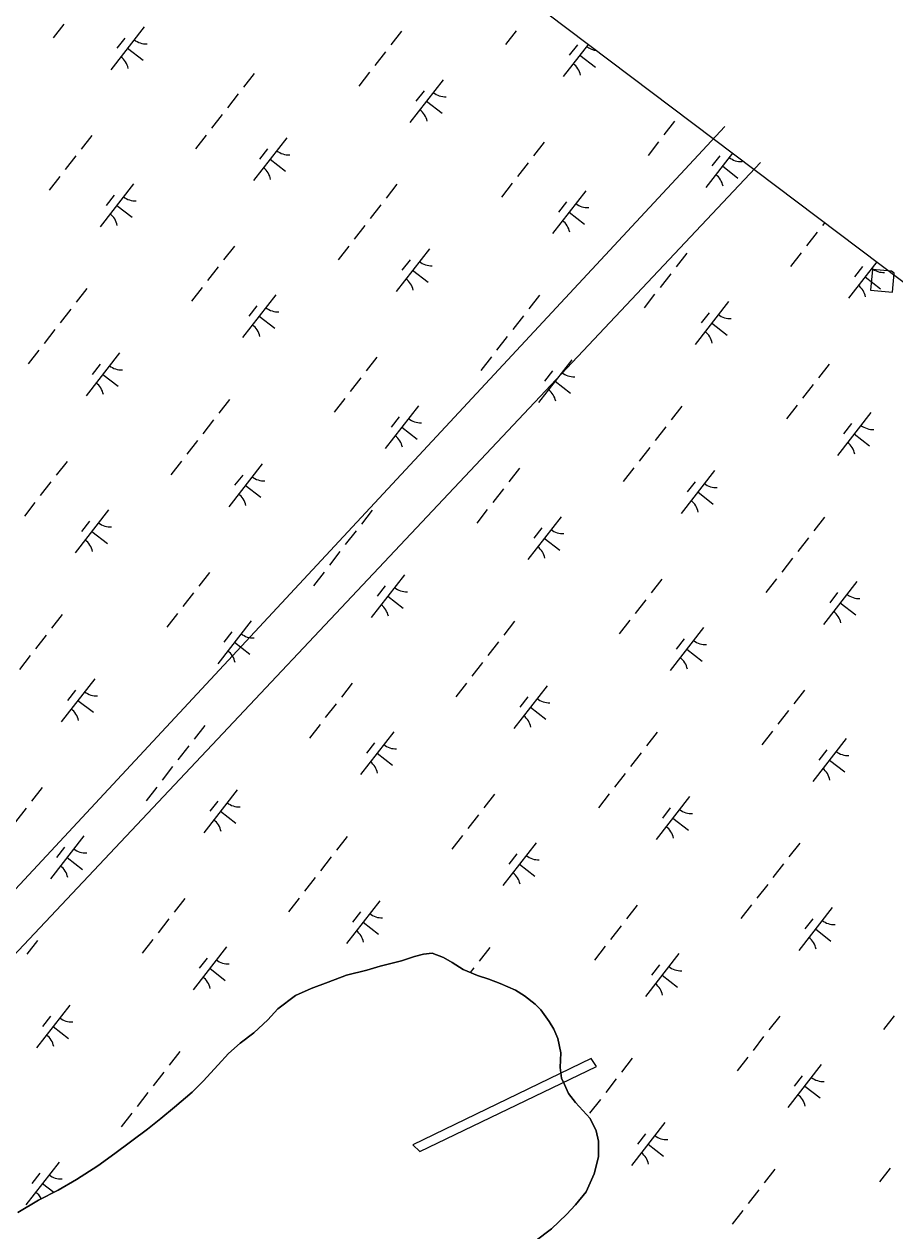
# Model space of a CAD drawing. Extents: x 3888273 to 3909528, y 158682 to 181032.
# Drawn here: x 3904884 to 3905685, y 172680 to 173791 of the extents above; entities that cross this region are included whole.
import ezdxf

# ---------------------------------------------------------------- set-up
doc = ezdxf.new("R2010")
doc.units = 0
for name, color, linetype in [('V-BLDG-OTLN', 7, 'Continuous'), ('V-CHAN-DOCK', 7, 'Continuous'), ('V-GRID-FRAM', 7, 'Continuous'), ('V-TOPO-SHOR', 7, 'Continuous'), ('V-UTIL-LINE', 7, 'Continuous'), ('V-WETL-SWMP', 7, 'Continuous')]:
    doc.layers.add(name, color=color, linetype=linetype)

msp = doc.modelspace()

# ---------------------------------------------------------------- linework, layer by layer
at = {"layer": 'V-BLDG-OTLN'}
msp.add_line((3905684.7, 173562), (3905682.2, 173563.9), dxfattribs=at)
for points in [[(3905664.8, 173565.4), (3905663.1, 173546.5), (3905683.2, 173544.7), (3905684.7, 173562)], [(3905682.2, 173563.9), (3905664.8, 173565.4)]]:
    msp.add_lwpolyline(points, dxfattribs=at)
at = {"layer": 'V-CHAN-DOCK'}
msp.add_lwpolyline([(3905405.7, 172839.1), (3905241.4, 172759.5), (3905247.8, 172753.2), (3905410.8, 172831.5)], close=True, dxfattribs=at)
at = {"layer": 'V-GRID-FRAM'}
msp.add_lwpolyline([(3907415, 172254.2), (3898317.3, 160561.5), (3891517.3, 165521.6), (3900698.9, 177323.8), (3907415, 172254.2)], dxfattribs=at)
at = {"layer": 'V-TOPO-SHOR'}
for points in [[(3905199.1, 172920.2), (3905211.3, 172923.9), (3905231.2, 172928.9), (3905243, 172933), (3905251.4, 172935.1), (3905259.3, 172936), (3905269.7, 172932.1), (3905277.6, 172927.4), (3905288, 172920.8), (3905301.2, 172915.4), (3905311.6, 172911.9), (3905321.9, 172908), (3905335.9, 172901.8), (3905344.3, 172896.7), (3905354.3, 172888.9), (3905359.5, 172883.8), (3905367.2, 172873.1), (3905371.2, 172866), (3905374.9, 172857.3), (3905377.8, 172844.3), (3905377.2, 172830.7), (3905378.5, 172820.8), (3905381.3, 172814.9), (3905385, 172806.6), (3905391.4, 172798.3), (3905398.2, 172791.2), (3905404.7, 172783.8), (3905410.4, 172772.3), (3905412.5, 172762.8), (3905412.6, 172748.5), (3905408.4, 172732.6), (3905401, 172716.2), (3905391.2, 172704.2), (3905383, 172695.3), (3905369.2, 172682.1), (3905354.2, 172670.8)], [(3904877.7, 172697.2), (3904896.6, 172708.5), (3904914.8, 172717.8), (3904931.8, 172727.6), (3904951.5, 172740.1), (3904966.9, 172751.4), (3904997.2, 172773.9), (3905009.4, 172783.6), (3905022, 172794), (3905038.2, 172808.1), (3905048.4, 172818.2), (3905062.1, 172833), (3905071.6, 172843.4), (3905082.6, 172853.1), (3905095.2, 172862.7), (3905107.8, 172874.4), (3905117.2, 172884.8), (3905133.4, 172896.9), (3905148, 172903.4), (3905163.4, 172909.1), (3905180.4, 172915.7), (3905199.1, 172920.2)]]:
    msp.add_lwpolyline(points, dxfattribs=at)
at = {"layer": 'V-UTIL-LINE'}
for points in [[(3905528.7, 173697.1), (3904376.9, 172459.2), (3904350.4, 172426.1), (3904072.4, 171916.4), (3903483.3, 170883.7), (3902993.4, 170023.2), (3902953.7, 169950.4), (3902854.4, 169652.5), (3902708.8, 169268.5)], [(3902927.2, 169209), (3902847.8, 169559.8), (3902827.9, 169778.2), (3902907.4, 170023.2), (3903370.7, 170850.6), (3904006.2, 172022.3), (3904694.7, 172743.8), (3905561.8, 173664)]]:
    msp.add_lwpolyline(points, dxfattribs=at)
at = {"layer": 'V-WETL-SWMP'}
for p, q in [((3904760, 174258.4), (3906452.6, 172980.7)), ((3904920, 173791.3), (3904910.1, 173778.7)), ((3904994.1, 173788.9), (3904963.4, 173749.4)), ((3905231.2, 173784.9), (3905221.3, 173772.2)), ((3905336.6, 173785.1), (3905326.8, 173772.5)), ((3904976.3, 173778.6), (3904969, 173769.1)), ((3905403.2, 173772.9), (3905380.1, 173743.2)), ((3905393, 173772.4), (3905385.6, 173762.9)), ((3904978.8, 173769.1), (3904993, 173758.1)), ((3905216.4, 173765.9), (3905206.6, 173753.3)), ((3905395.4, 173762.9), (3905409.6, 173751.9)), ((3905095.5, 173746), (3905085.6, 173733.4)), ((3905201.7, 173747), (3905191.9, 173734.4)), ((3905269.5, 173740.2), (3905238.8, 173700.7)), ((3905080.7, 173727.1), (3905070.9, 173714.4)), ((3905251.8, 173729.9), (3905244.4, 173720.5)), ((3905254.2, 173720.5), (3905268.4, 173709.4)), ((3905066, 173708.1), (3905056.2, 173695.5)), ((3905488, 173708.8), (3905487.6, 173708.2)), ((3905482.6, 173701.9), (3905472.8, 173689.3)), ((3904945.8, 173688.9), (3904936, 173676.3)), ((3905051.2, 173689.2), (3905041.4, 173676.6)), ((3905125.4, 173686.7), (3905094.7, 173647.3)), ((3905362.4, 173682.7), (3905352.6, 173670.1)), ((3905467.9, 173683), (3905458.1, 173670.3)), ((3905107.6, 173676.5), (3905100.3, 173667)), ((3905535.9, 173672.6), (3905511.3, 173641)), ((3904931, 173670), (3904921.2, 173657.4)), ((3905110, 173667), (3905124.2, 173655.9)), ((3905347.7, 173663.8), (3905337.9, 173651.2)), ((3905524.3, 173670.2), (3905516.9, 173660.8)), ((3905526.7, 173660.8), (3905540.9, 173649.7)), ((3904916.3, 173651.1), (3904906.5, 173638.4)), ((3904984.1, 173644.3), (3904953.4, 173604.8)), ((3905226.7, 173643.9), (3905216.9, 173631.2)), ((3905333, 173644.8), (3905323.1, 173632.2)), ((3905400.8, 173638), (3905370.1, 173598.6)), ((3904966.4, 173634), (3904959, 173624.5)), ((3905383.1, 173627.8), (3905375.7, 173618.3)), ((3904968.8, 173624.5), (3904983, 173613.5)), ((3905212, 173624.9), (3905202.2, 173612.3)), ((3905385.5, 173618.3), (3905399.7, 173607.3)), ((3905197.3, 173606), (3905187.4, 173593.4)), ((3905620.8, 173608.6), (3905618.8, 173606.1)), ((3905613.9, 173599.8), (3905604.1, 173587.1)), ((3905077.1, 173586.8), (3905067.2, 173574.2)), ((3905182.5, 173587), (3905172.7, 173574.4)), ((3905256.7, 173584.6), (3905226, 173545.1)), ((3905238.9, 173574.3), (3905231.5, 173564.8)), ((3905493.7, 173580.6), (3905483.9, 173567.9)), ((3905599.2, 173580.8), (3905589.4, 173568.2)), ((3905668.7, 173572.4), (3905642.6, 173538.9)), ((3905062.3, 173567.9), (3905052.5, 173555.2)), ((3905241.3, 173564.8), (3905255.5, 173553.8)), ((3905479, 173561.6), (3905469.2, 173549)), ((3905655.6, 173568.1), (3905648.2, 173558.6)), ((3905658, 173558.6), (3905672.2, 173547.6)), ((3904941.3, 173548), (3904931.5, 173535.3)), ((3905047.6, 173548.9), (3905037.8, 173536.3)), ((3905115.4, 173542.1), (3905084.7, 173502.7)), ((3905358, 173541.7), (3905348.2, 173529.1)), ((3905464.2, 173542.7), (3905454.4, 173530.1)), ((3904926.6, 173529), (3904916.8, 173516.4)), ((3905097.7, 173531.9), (3905090.3, 173522.4)), ((3905532.1, 173535.9), (3905501.4, 173496.4)), ((3905100.1, 173522.4), (3905114.3, 173511.3)), ((3905343.3, 173522.8), (3905333.5, 173510.2)), ((3905514.3, 173525.6), (3905507, 173516.2)), ((3905516.7, 173516.2), (3905530.9, 173505.1)), ((3904911.9, 173510.1), (3904902, 173497.4)), ((3905328.5, 173503.8), (3905318.7, 173491.2)), ((3904897.1, 173491.1), (3904887.3, 173478.5)), ((3904971.3, 173488.7), (3904940.6, 173449.2)), ((3905208.3, 173484.7), (3905198.5, 173472)), ((3905313.8, 173484.9), (3905304, 173472.3)), ((3905387.9, 173482.4), (3905357.2, 173443)), ((3904953.5, 173478.4), (3904946.2, 173468.9)), ((3905370.2, 173472.2), (3905362.8, 173462.7)), ((3905625, 173478.4), (3905615.2, 173465.8)), ((3904955.9, 173468.9), (3904970.1, 173457.9)), ((3905193.6, 173465.7), (3905183.8, 173453.1)), ((3905372.6, 173462.7), (3905386.8, 173451.6)), ((3905610.3, 173459.5), (3905600.4, 173446.9)), ((3905072.6, 173445.8), (3905062.8, 173433.2)), ((3905178.9, 173446.8), (3905169, 173434.1)), ((3905246.7, 173440), (3905216, 173400.5)), ((3905489.3, 173439.6), (3905479.5, 173427)), ((3905595.5, 173440.5), (3905585.7, 173427.9)), ((3905057.9, 173426.9), (3905048.1, 173414.2)), ((3905228.9, 173429.7), (3905221.6, 173420.2)), ((3905663.4, 173433.8), (3905632.7, 173394.3)), ((3905231.4, 173420.2), (3905245.6, 173409.2)), ((3905474.6, 173420.6), (3905464.7, 173408)), ((3905645.6, 173423.5), (3905638.2, 173414)), ((3905043.2, 173407.9), (3905033.3, 173395.3)), ((3905648, 173414), (3905662.2, 173403)), ((3905459.8, 173401.7), (3905450, 173389.1)), ((3904923, 173388.7), (3904913.1, 173376.1)), ((3905028.4, 173389), (3905018.6, 173376.4)), ((3905102.6, 173386.5), (3905071.9, 173347)), ((3905339.6, 173382.5), (3905329.8, 173369.9)), ((3905445.1, 173382.8), (3905435.3, 173370.1)), ((3905084.8, 173376.2), (3905077.4, 173366.8)), ((3905519.2, 173380.3), (3905488.5, 173340.8)), ((3904908.2, 173369.8), (3904898.4, 173357.2)), ((3905087.2, 173366.8), (3905101.4, 173355.7)), ((3905324.9, 173363.6), (3905315.1, 173350.9)), ((3905501.5, 173370), (3905494.1, 173360.6)), ((3905503.9, 173360.6), (3905518.1, 173349.5)), ((3904893.5, 173350.9), (3904883.7, 173338.2)), ((3904961.3, 173344.1), (3904930.6, 173304.6)), ((3905203.9, 173343.7), (3905194.1, 173331)), ((3905310.1, 173344.6), (3905300.3, 173332)), ((3904943.6, 173333.8), (3904936.2, 173324.3)), ((3905378, 173337.8), (3905347.3, 173298.4)), ((3905360.2, 173327.6), (3905352.9, 173318.1)), ((3905620.6, 173337.4), (3905610.8, 173324.8)), ((3904946, 173324.3), (3904960.2, 173313.3)), ((3905189.2, 173324.7), (3905179.3, 173312.1)), ((3905362.6, 173318.1), (3905376.8, 173307)), ((3905605.8, 173318.5), (3905596, 173305.9)), ((3905174.4, 173305.8), (3905164.6, 173293.1)), ((3905591.1, 173299.6), (3905581.3, 173286.9)), ((3905054.2, 173286.6), (3905044.4, 173274)), ((3905159.7, 173286.8), (3905149.9, 173274.2)), ((3905233.8, 173284.4), (3905203.1, 173244.9)), ((3905216.1, 173274.1), (3905208.7, 173264.6)), ((3905470.9, 173280.4), (3905461.1, 173267.7)), ((3905576.4, 173280.6), (3905566.5, 173268)), ((3905650.5, 173278.1), (3905619.8, 173238.7)), ((3905039.5, 173267.7), (3905029.7, 173255)), ((3905218.5, 173264.6), (3905232.7, 173253.6)), ((3905456.2, 173261.4), (3905446.3, 173248.8)), ((3905632.7, 173267.9), (3905625.4, 173258.4)), ((3905635.2, 173258.4), (3905649.4, 173247.4)), ((3904918.5, 173247.7), (3904908.7, 173235.1)), ((3905024.8, 173248.7), (3905014.9, 173236.1)), ((3905092.6, 173241.9), (3905061.9, 173202.5)), ((3905335.2, 173241.5), (3905325.4, 173228.9)), ((3905441.4, 173242.5), (3905431.6, 173229.9)), ((3904903.8, 173228.8), (3904894, 173216.2)), ((3905074.8, 173231.7), (3905067.5, 173222.2)), ((3905509.3, 173235.7), (3905478.6, 173196.2)), ((3905077.2, 173222.2), (3905091.5, 173211.1)), ((3905320.5, 173222.6), (3905310.6, 173209.9)), ((3905491.5, 173225.4), (3905484.1, 173216)), ((3905493.9, 173216), (3905508.1, 173204.9)), ((3904889, 173209.9), (3904879.2, 173197.2)), ((3905305.7, 173203.6), (3905295.9, 173191)), ((3904948.5, 173188.4), (3904917.7, 173149)), ((3905185.5, 173184.4), (3905175.7, 173171.8)), ((3905291, 173184.7), (3905281.2, 173172.1)), ((3904930.7, 173178.2), (3904923.3, 173168.7)), ((3905365.1, 173182.2), (3905334.4, 173142.8)), ((3905347.4, 173172), (3905340, 173162.5)), ((3905602.2, 173178.2), (3905592.4, 173165.6)), ((3904933.1, 173168.7), (3904947.3, 173157.7)), ((3905170.8, 173165.5), (3905160.9, 173152.9)), ((3905349.8, 173162.5), (3905364, 173151.4)), ((3905587.4, 173159.3), (3905577.6, 173146.7)), ((3905049.8, 173145.6), (3905040, 173133)), ((3905156, 173146.6), (3905146.2, 173133.9)), ((3905223.9, 173139.8), (3905193.2, 173100.3)), ((3905466.5, 173139.4), (3905456.6, 173126.7)), ((3905572.7, 173140.3), (3905562.9, 173127.7)), ((3905206.1, 173129.5), (3905198.8, 173120)), ((3905640.5, 173133.5), (3905609.8, 173094.1)), ((3905035.1, 173126.7), (3905025.2, 173114)), ((3905208.5, 173120), (3905222.7, 173109)), ((3905451.7, 173120.4), (3905441.9, 173107.8)), ((3905622.8, 173123.3), (3905615.4, 173113.8)), ((3905020.3, 173107.7), (3905010.5, 173095.1)), ((3905625.2, 173113.8), (3905639.4, 173102.8)), ((3905437, 173101.5), (3905427.2, 173088.9)), ((3904900.1, 173088.5), (3904890.3, 173075.9)), ((3905005.6, 173088.8), (3904995.8, 173076.1)), ((3905079.7, 173086.3), (3905049, 173046.8)), ((3905422.3, 173082.5), (3905412.4, 173069.9)), ((3905062, 173076), (3905054.6, 173066.6)), ((3905316.8, 173082.3), (3905307, 173069.7)), ((3905496.4, 173080.1), (3905465.7, 173040.6)), ((3904885.4, 173069.6), (3904875.6, 173057)), ((3905064.4, 173066.6), (3905078.6, 173055.5)), ((3905302.1, 173063.4), (3905292.2, 173050.7)), ((3905478.6, 173069.8), (3905471.3, 173060.3)), ((3905481, 173060.3), (3905495.3, 173049.3)), ((3904938.5, 173043.9), (3904907.8, 173004.4)), ((3905181.1, 173043.5), (3905171.3, 173030.8)), ((3905287.3, 173044.4), (3905277.5, 173031.8)), ((3904920.7, 173033.6), (3904913.4, 173024.1)), ((3905355.2, 173037.6), (3905324.5, 172998.2)), ((3905337.4, 173027.4), (3905330, 173017.9)), ((3905597.8, 173037.2), (3905587.9, 173024.6)), ((3904923.1, 173024.1), (3904937.3, 173013.1)), ((3905166.3, 173024.5), (3905156.5, 173011.9)), ((3905339.8, 173017.9), (3905354, 173006.8)), ((3905583, 173018.3), (3905573.2, 173005.7)), ((3905151.6, 173005.6), (3905141.8, 172992.9)), ((3905568.3, 172999.3), (3905558.4, 172986.7)), ((3905031.4, 172986.4), (3905021.6, 172973.8)), ((3905136.9, 172986.6), (3905127, 172974)), ((3905211, 172984.2), (3905180.3, 172944.7)), ((3905193.3, 172973.9), (3905185.9, 172964.4)), ((3905448.1, 172980.2), (3905438.2, 172967.5)), ((3905553.5, 172980.4), (3905543.7, 172967.8)), ((3905627.7, 172977.9), (3905597, 172938.5)), ((3905016.7, 172967.4), (3905006.8, 172954.8)), ((3905195.7, 172964.4), (3905209.9, 172953.4)), ((3905433.3, 172961.2), (3905423.5, 172948.6)), ((3905609.9, 172967.7), (3905602.6, 172958.2)), ((3905612.3, 172958.2), (3905626.5, 172947.1)), ((3904895.7, 172947.5), (3904885.9, 172934.9)), ((3905001.9, 172948.5), (3904992.1, 172935.9)), ((3905069.8, 172941.7), (3905039.1, 172902.2)), ((3905312.4, 172941.3), (3905302.5, 172928.7)), ((3905418.6, 172942.3), (3905408.8, 172929.6)), ((3905052, 172931.4), (3905044.6, 172922)), ((3905231.2, 172928.9), (3905211.3, 172923.9)), ((3905243, 172933), (3905231.2, 172928.9)), ((3905251.4, 172935.1), (3905243, 172933)), ((3905259.3, 172936), (3905251.4, 172935.1)), ((3905269.7, 172932.1), (3905259.3, 172936)), ((3905277.6, 172927.4), (3905269.7, 172932.1)), ((3905288, 172920.8), (3905277.6, 172927.4)), ((3905486.4, 172935.5), (3905455.7, 172896)), ((3905054.4, 172922), (3905068.6, 172910.9)), ((3905199.1, 172920.2), (3905180.4, 172915.7)), ((3905211.3, 172923.9), (3905199.1, 172920.2)), ((3905301.2, 172915.4), (3905288, 172920.8)), ((3905297.6, 172922.4), (3905294.4, 172918.2)), ((3905468.7, 172925.2), (3905461.3, 172915.8)), ((3905471.1, 172915.7), (3905485.3, 172904.7)), ((3905163.4, 172909.1), (3905148, 172903.4)), ((3905180.4, 172915.7), (3905163.4, 172909.1)), ((3905311.6, 172911.9), (3905301.2, 172915.4)), ((3905321.9, 172908), (3905311.6, 172911.9)), ((3905335.9, 172901.8), (3905321.9, 172908)), ((3905133.4, 172896.9), (3905117.2, 172884.8)), ((3905148, 172903.4), (3905133.4, 172896.9)), ((3905344.3, 172896.7), (3905335.9, 172901.8)), ((3905354.3, 172888.9), (3905344.3, 172896.7)), ((3904925.6, 172888.2), (3904894.9, 172848.8)), ((3905117.2, 172884.8), (3905107.8, 172874.4)), ((3905359.5, 172883.8), (3905354.3, 172888.9)), ((3905367.2, 172873.1), (3905359.5, 172883.8)), ((3904907.9, 172878), (3904900.5, 172868.5)), ((3905107.8, 172874.4), (3905095.2, 172862.7)), ((3905371.2, 172866), (3905367.2, 172873.1)), ((3905579.4, 172878), (3905569.5, 172865.4)), ((3905684.8, 172878.3), (3905675, 172865.6)), ((3904910.3, 172868.5), (3904924.5, 172857.5)), ((3905095.2, 172862.7), (3905082.6, 172853.1)), ((3905374.9, 172857.3), (3905371.2, 172866)), ((3905082.6, 172853.1), (3905071.6, 172843.4)), ((3905377.8, 172844.3), (3905374.9, 172857.3)), ((3905564.6, 172859.1), (3905554.8, 172846.4)), ((3905027, 172845.4), (3905017.2, 172832.8)), ((3905071.6, 172843.4), (3905062.1, 172833)), ((3905377.2, 172830.7), (3905377.8, 172844.3)), ((3905443.6, 172839.2), (3905433.8, 172826.5)), ((3905549.9, 172840.1), (3905540.1, 172827.5)), ((3905062.1, 172833), (3905048.4, 172818.2)), ((3905378.5, 172820.8), (3905377.2, 172830.7)), ((3905617.7, 172833.3), (3905587, 172793.9)), ((3905012.2, 172826.4), (3905002.4, 172813.8)), ((3905048.4, 172818.2), (3905038.2, 172808.1)), ((3905381.3, 172814.9), (3905378.5, 172820.8)), ((3905428.9, 172820.2), (3905419.1, 172807.6)), ((3905600, 172823.1), (3905592.6, 172813.6)), ((3904997.5, 172807.5), (3904987.7, 172794.9)), ((3905038.2, 172808.1), (3905022, 172794)), ((3905385, 172806.6), (3905381.3, 172814.9)), ((3905391.4, 172798.3), (3905385, 172806.6)), ((3905602.4, 172813.6), (3905616.6, 172802.6)), ((3905022, 172794), (3905009.4, 172783.6)), ((3905398.2, 172791.2), (3905391.4, 172798.3)), ((3905414.2, 172801.3), (3905404.3, 172788.7)), ((3904982.8, 172788.6), (3904972.9, 172775.9)), ((3905009.4, 172783.6), (3904997.2, 172773.9)), ((3905404.7, 172783.8), (3905398.2, 172791.2)), ((3905410.4, 172772.3), (3905404.7, 172783.8)), ((3904997.2, 172773.9), (3904966.9, 172751.4)), ((3905412.5, 172762.8), (3905410.4, 172772.3)), ((3905473.6, 172779.9), (3905442.9, 172740.4)), ((3905412.6, 172748.5), (3905412.5, 172762.8)), ((3905455.8, 172769.6), (3905448.4, 172760.1)), ((3905458.2, 172760.1), (3905472.4, 172749.1)), ((3904966.9, 172751.4), (3904951.5, 172740.1)), ((3904915.7, 172743.6), (3904885, 172704.2)), ((3904951.5, 172740.1), (3904931.8, 172727.6)), ((3905408.4, 172732.6), (3905412.6, 172748.5)), ((3905681.2, 172738), (3905671.3, 172725.4)), ((3904897.9, 172733.4), (3904890.5, 172723.9)), ((3904931.8, 172727.6), (3904914.8, 172717.8)), ((3905401, 172716.2), (3905408.4, 172732.6)), ((3905574.9, 172737), (3905565.1, 172724.4)), ((3904914.8, 172717.8), (3904896.6, 172708.5)), ((3904900.3, 172723.9), (3904910.8, 172715.8)), ((3905391.2, 172704.2), (3905401, 172716.2)), ((3905560.2, 172718.1), (3905550.4, 172705.4)), ((3904896.6, 172708.5), (3904877.7, 172697.2)), ((3905369.2, 172682.1), (3905383, 172695.3)), ((3905383, 172695.3), (3905391.2, 172704.2)), ((3905545.4, 172699.1), (3905535.6, 172686.5)), ((3905354.2, 172670.8), (3905369.2, 172682.1))]:
    msp.add_line(p, q, dxfattribs=at)
for centre, start, end in [((3904995.9, 173790.8), 231.343, 272.8866), ((3904962, 173747.2), 11.343, 52.8866), ((3905412.6, 173784.6), 231.343, 264.6776), ((3905378.6, 173741), 11.343, 52.8866), ((3905271.3, 173742.1), 231.343, 272.8866), ((3905237.4, 173698.5), 11.343, 52.8866), ((3905127.2, 173688.6), 231.343, 272.8866), ((3905543.8, 173682.4), 231.343, 272.8866), ((3905093.3, 173645), 11.343, 52.8866), ((3905509.9, 173638.8), 11.343, 52.8866), ((3904985.9, 173646.2), 231.343, 272.8866), ((3904952, 173602.6), 11.343, 52.8866), ((3905402.6, 173640), 231.343, 272.8866), ((3905368.7, 173596.4), 11.343, 52.8866), ((3905258.5, 173586.5), 231.343, 272.8866), ((3905675.1, 173580.3), 231.343, 272.8866), ((3905224.5, 173542.9), 11.343, 52.8866), ((3905641.2, 173536.7), 11.343, 52.8866), ((3905117.2, 173544), 231.343, 272.8866), ((3905533.9, 173537.8), 231.343, 272.8866), ((3905083.3, 173500.4), 11.343, 52.8866), ((3905500, 173494.2), 11.343, 52.8866), ((3904973.1, 173490.6), 231.343, 272.8866), ((3904939.2, 173447), 11.343, 52.8866), ((3905389.7, 173484.3), 231.343, 272.8866), ((3905355.8, 173440.7), 11.343, 52.8866), ((3905248.5, 173441.9), 231.343, 272.8866), ((3905665.2, 173435.7), 231.343, 272.8866), ((3905214.6, 173398.3), 11.343, 52.8866), ((3905631.2, 173392.1), 11.343, 52.8866), ((3905104.4, 173388.4), 231.343, 272.8866), ((3905521, 173382.2), 231.343, 272.8866), ((3905070.4, 173344.8), 11.343, 52.8866), ((3905487.1, 173338.6), 11.343, 52.8866), ((3904963.1, 173346), 231.343, 272.8866), ((3904929.2, 173302.4), 11.343, 52.8866), ((3905379.8, 173339.8), 231.343, 272.8866), ((3905345.9, 173296.2), 11.343, 52.8866), ((3905235.6, 173286.3), 231.343, 272.8866), ((3905652.3, 173280.1), 231.343, 272.8866), ((3905201.7, 173242.7), 11.343, 52.8866), ((3905618.4, 173236.5), 11.343, 52.8866), ((3905094.4, 173243.8), 231.343, 272.8866), ((3905511.1, 173237.6), 231.343, 272.8866), ((3905060.5, 173200.2), 11.343, 52.8866), ((3905477.1, 173194), 11.343, 52.8866), ((3904950.2, 173190.4), 231.343, 272.8866), ((3904916.3, 173146.8), 11.343, 52.8866), ((3905366.9, 173184.1), 231.343, 272.8866), ((3905333, 173140.5), 11.343, 52.8866), ((3905225.7, 173141.7), 231.343, 272.8866), ((3905642.3, 173135.5), 231.343, 272.8866), ((3905191.8, 173098.1), 11.343, 52.8866), ((3905608.4, 173091.9), 11.343, 52.8866), ((3905081.5, 173088.2), 231.343, 272.8866), ((3905498.2, 173082), 231.343, 272.8866), ((3905047.6, 173044.6), 11.343, 52.8866), ((3905464.3, 173038.4), 11.343, 52.8866), ((3904940.3, 173045.8), 231.343, 272.8866), ((3904906.4, 173002.2), 11.343, 52.8866), ((3905357, 173039.5), 231.343, 272.8866), ((3905323, 172995.9), 11.343, 52.8866), ((3905212.8, 172986.1), 231.343, 272.8866), ((3905629.5, 172979.9), 231.343, 272.8866), ((3905178.9, 172942.5), 11.343, 52.8866), ((3905595.6, 172936.3), 11.343, 52.8866), ((3905071.6, 172943.6), 231.343, 272.8866), ((3905488.2, 172937.4), 231.343, 272.8866), ((3905037.6, 172900), 11.343, 52.8866), ((3905454.3, 172893.8), 11.343, 52.8866), ((3904927.4, 172890.2), 231.343, 272.8866), ((3904893.5, 172846.6), 11.343, 52.8866), ((3905619.5, 172835.3), 231.343, 272.8866), ((3905585.6, 172791.7), 11.343, 52.8866), ((3905475.4, 172781.8), 231.343, 272.8866), ((3905441.4, 172738.2), 11.343, 52.8866), ((3904917.5, 172745.6), 231.343, 272.8866), ((3904883.5, 172702), 26.7132, 52.8866)]:
    msp.add_arc(centre, 17.6, start, end, dxfattribs=at)

doc.saveas('drawing.dxf')
